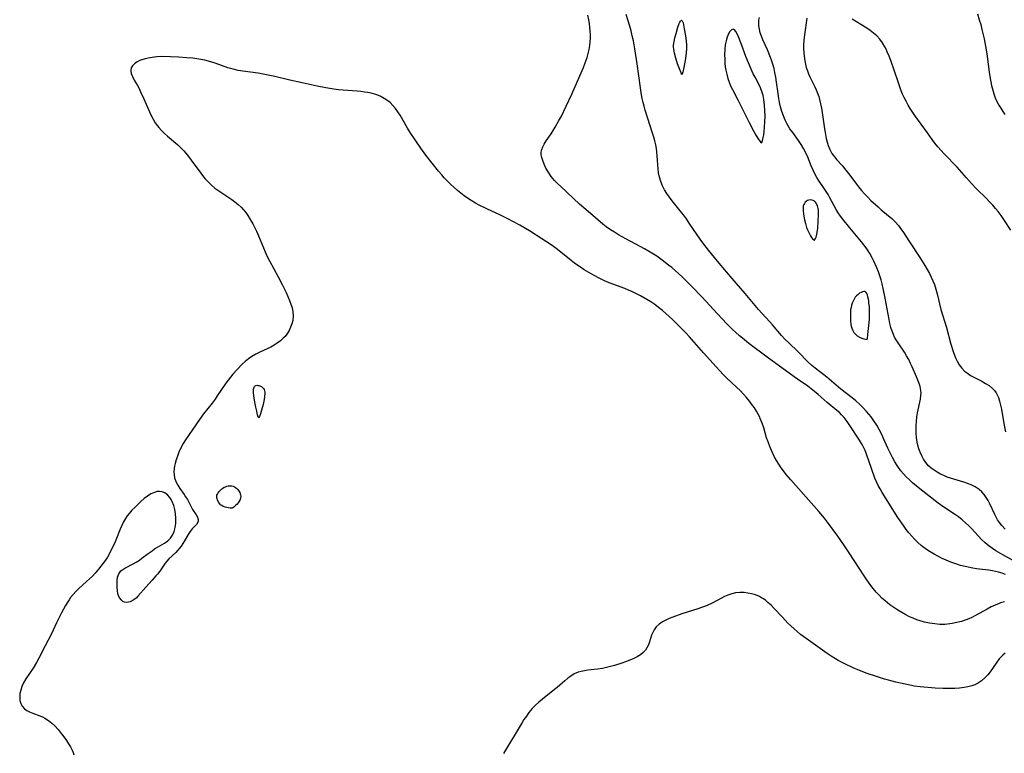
# Model space of a CAD drawing. Header units: inches. Extents: x 1073367 to 1082519, y 1569854 to 1574957.
# Tile 501 of 565: x 1080928 to 1081300, y 1572576 to 1572853. Entities that reach past the tile are written whole.
import ezdxf

# ---------------------------------------------------------------- set-up
doc = ezdxf.new("R2010")
doc.units = ezdxf.units.IN
doc.header["$MEASUREMENT"] = 0
doc.layers.add('CGG_CurvaNivelLidar_v1', color=7, linetype='Continuous', lineweight=30, true_color=0x008008)

msp = doc.modelspace()

# ---------------------------------------------------------------- linework, layer by layer
at = {"layer": 'CGG_CurvaNivelLidar_v1'}
for points in [[(1081309.3482, 1572645.6933, 73), (1081299.8154, 1572650.9026, 73), (1081297.1992, 1572652.4331, 73), (1081295.8972, 1572653.2973, 73), (1081294.6458, 1572654.2294, 73), (1081293.192, 1572655.4639, 73), (1081291.8143, 1572656.7862, 73), (1081287.9251, 1572660.9509, 73), (1081286.9348, 1572661.9383, 73), (1081285.8703, 1572662.9322, 73), (1081284.4834, 1572664.1255, 73), (1081283.0457, 1572665.2579, 73), (1081281.562, 1572666.3283, 73), (1081277.5294, 1572668.9919, 73), (1081275.3841, 1572670.5124, 73), (1081268.4452, 1572675.9196, 73), (1081267.0401, 1572677.0326, 73), (1081265.667, 1572678.1791, 73), (1081264.3434, 1572679.3749, 73), (1081263.2603, 1572680.4526, 73), (1081262.2302, 1572681.5781, 73), (1081261.257, 1572682.7509, 73), (1081260.3473, 1572683.973, 73), (1081259.8476, 1572684.7111, 73), (1081258.9809, 1572686.1096, 73), (1081258.0556, 1572687.7823, 73), (1081257.1964, 1572689.4976, 73), (1081256.3865, 1572691.2416, 73), (1081254.7358, 1572694.9595, 73), (1081254.0305, 1572696.467, 73), (1081253.0888, 1572698.3187, 73), (1081252.1335, 1572699.98, 73), (1081251.1017, 1572701.5819, 73), (1081250.0004, 1572703.1201, 73), (1081249.1558, 1572704.1878, 73), (1081248.2705, 1572705.1979, 73), (1081246.9794, 1572706.5665, 73), (1081245.6284, 1572707.8962, 73), (1081244.2161, 1572709.1758, 73), (1081242.8089, 1572710.3456, 73), (1081238.5984, 1572713.6585, 73), (1081233.2244, 1572718.1175, 73), (1081228.816, 1572721.5836, 73), (1081227.5924, 1572722.6151, 73), (1081226.1536, 1572723.939, 73), (1081222.5603, 1572727.5798, 73), (1081218.7356, 1572731.2031, 73), (1081217.4838, 1572732.4471, 73), (1081216.1263, 1572733.9161, 73), (1081212.7787, 1572737.9069, 73), (1081211.7852, 1572739.0214, 73), (1081208.7152, 1572742.3164, 73), (1081207.4013, 1572743.7892, 73), (1081202.3968, 1572749.793, 73), (1081197.5053, 1572755.4158, 73), (1081195.3436, 1572757.9845, 73), (1081191.9844, 1572762.063, 73), (1081188.5749, 1572766.2519, 73), (1081186.4382, 1572768.9686, 73), (1081185.4095, 1572770.357, 73), (1081184.3001, 1572771.9348, 73), (1081181.2753, 1572776.4423, 73), (1081180.1705, 1572778.0259, 73), (1081179.0312, 1572779.5787, 73), (1081177.8522, 1572781.0927, 73), (1081174.7657, 1572784.8597, 73), (1081173.7489, 1572786.1991, 73), (1081172.8013, 1572787.5724, 73), (1081171.9141, 1572789.0486, 73), (1081171.1407, 1572790.5708, 73), (1081170.4969, 1572792.1364, 73), (1081170.0074, 1572793.7459, 73), (1081169.6924, 1572795.3842, 73), (1081169.5091, 1572796.9888, 73), (1081169.1815, 1572801.9066, 73), (1081169.0293, 1572803.3627, 73), (1081168.8443, 1572804.6322, 73), (1081168.5742, 1572806.0695, 73), (1081168.2474, 1572807.4991, 73), (1081167.8698, 1572808.9195, 73), (1081167.4221, 1572810.4183, 73), (1081164.5839, 1572819.1851, 73), (1081164.1766, 1572820.6393, 73), (1081163.812, 1572822.1072, 73), (1081163.4874, 1572823.587, 73), (1081163.231, 1572824.9095, 73), (1081162.7927, 1572827.5733, 73), (1081161.5644, 1572836.6444, 73), (1081160.6792, 1572842.3007, 73), (1081160.1208, 1572845.3828, 73), (1081159.7231, 1572847.2463, 73), (1081159.2777, 1572849.0991, 73), (1081158.7881, 1572850.9408, 73), (1081158.0992, 1572853.2711, 73), (1081157.399, 1572855.3964, 73)], [(1081290.1912, 1572855.5325, 72.5), (1081290.924, 1572853.3271, 72.5), (1081291.4488, 1572851.5273, 72.5), (1081291.9295, 1572849.6977, 72.5), (1081292.7618, 1572846.1398, 72.5), (1081293.3178, 1572843.4162, 72.5), (1081293.7704, 1572840.4579, 72.5), (1081294.6777, 1572833.5332, 72.5), (1081294.9333, 1572831.9178, 72.5), (1081295.5785, 1572828.5103, 72.5), (1081295.9992, 1572826.7327, 72.5), (1081296.4207, 1572825.2867, 72.5), (1081296.9228, 1572823.8722, 72.5), (1081297.6789, 1572822.1655, 72.5), (1081298.3114, 1572820.9894, 72.5), (1081299.0082, 1572819.8435, 72.5), (1081299.7864, 1572818.6757, 72.5), (1081300.6063, 1572817.5278, 72.5)], [(1081300.7739, 1572643.513, 73.5), (1081299.5764, 1572643.9569, 73.5), (1081298.191, 1572644.3879, 73.5), (1081297.0572, 1572644.6705, 73.5), (1081295.9106, 1572644.8977, 73.5), (1081294.416, 1572645.1209, 73.5), (1081289.8869, 1572645.6562, 73.5), (1081288.4783, 1572645.8862, 73.5), (1081285.6274, 1572646.4847, 73.5), (1081283.8112, 1572646.9465, 73.5), (1081282.0163, 1572647.4877, 73.5), (1081280.197, 1572648.1494, 73.5), (1081278.4047, 1572648.8942, 73.5), (1081276.8278, 1572649.6082, 73.5), (1081275.2737, 1572650.3723, 73.5), (1081273.8001, 1572651.1663, 73.5), (1081272.3609, 1572652.0163, 73.5), (1081270.9629, 1572652.926, 73.5), (1081269.6158, 1572653.9037, 73.5), (1081268.936, 1572654.446, 73.5), (1081267.6919, 1572655.5432, 73.5), (1081266.5088, 1572656.7118, 73.5), (1081265.3799, 1572657.9401, 73.5), (1081264.3022, 1572659.2204, 73.5), (1081263.2479, 1572660.5808, 73.5), (1081262.2346, 1572661.9784, 73.5), (1081260.1357, 1572665.0884, 73.5), (1081254.1613, 1572674.576, 73.5), (1081253.3894, 1572675.8851, 73.5), (1081252.6733, 1572677.2195, 73.5), (1081252.0513, 1572678.5451, 73.5), (1081251.4847, 1572679.8995, 73.5), (1081250.103, 1572683.62, 73.5), (1081248.2731, 1572688.962, 73.5), (1081247.7079, 1572690.3821, 73.5), (1081246.8726, 1572692.1644, 73.5), (1081246.4182, 1572693.0131, 73.5), (1081245.6675, 1572694.2762, 73.5), (1081241.9866, 1572699.88, 73.5), (1081240.9388, 1572701.3976, 73.5), (1081239.806, 1572702.8481, 73.5), (1081238.8799, 1572703.8725, 73.5), (1081238.0131, 1572704.7235, 73.5), (1081237.0692, 1572705.5671, 73.5), (1081233.3996, 1572708.5553, 73.5), (1081229.9626, 1572711.6321, 73.5), (1081228.0202, 1572713.2655, 73.5), (1081226.0815, 1572714.6941, 73.5), (1081222.2084, 1572717.3496, 73.5), (1081220.9304, 1572718.2676, 73.5), (1081210.748, 1572725.7466, 73.5), (1081203.7816, 1572730.9436, 73.5), (1081201.387, 1572732.8422, 73.5), (1081200.222, 1572733.8291, 73.5), (1081198.7273, 1572735.1842, 73.5), (1081197.6408, 1572736.2306, 73.5), (1081195.5174, 1572738.3818, 73.5), (1081191.9663, 1572742.1457, 73.5), (1081186.0359, 1572748.5382, 73.5), (1081182.3744, 1572752.3108, 73.5), (1081178.4048, 1572756.2091, 73.5), (1081175.9102, 1572758.4966, 73.5), (1081174.6273, 1572759.5979, 73.5), (1081173.4358, 1572760.5699, 73.5), (1081170.9905, 1572762.4333, 73.5), (1081168.9557, 1572763.8657, 73.5), (1081167.1034, 1572765.0681, 73.5), (1081164.3299, 1572766.7193, 73.5), (1081162.7399, 1572767.6012, 73.5), (1081157.2585, 1572770.4593, 73.5), (1081154.4524, 1572772.0346, 73.5), (1081152.9459, 1572772.9601, 73.5), (1081151.4716, 1572773.9353, 73.5), (1081149.9105, 1572775.0567, 73.5), (1081148.6028, 1572776.0605, 73.5), (1081145.8112, 1572778.3622, 73.5), (1081142.1051, 1572781.5566, 73.5), (1081139.8039, 1572783.6046, 73.5), (1081132.6885, 1572790.2531, 73.5), (1081131.5042, 1572791.3954, 73.5), (1081130.3749, 1572792.5576, 73.5), (1081129.0778, 1572794.0769, 73.5), (1081127.9115, 1572795.7795, 73.5), (1081127.0986, 1572797.2324, 73.5), (1081126.4097, 1572798.6884, 73.5), (1081125.8441, 1572800.1141, 73.5), (1081125.5036, 1572801.1822, 73.5), (1081125.2936, 1572802.2216, 73.5), (1081125.27, 1572803.2418, 73.5), (1081125.4752, 1572804.2536, 73.5), (1081125.8733, 1572805.2649, 73.5), (1081126.4143, 1572806.2855, 73.5), (1081127.1989, 1572807.5463, 73.5), (1081129, 1572810.2463, 73.5), (1081130.5698, 1572812.7148, 73.5), (1081131.9969, 1572815.2003, 73.5), (1081132.7766, 1572816.6771, 73.5), (1081134.7079, 1572820.6177, 73.5), (1081136.8083, 1572825.1398, 73.5), (1081139.9464, 1572832.1268, 73.5), (1081141.2644, 1572835.2414, 73.5), (1081141.9676, 1572837.0435, 73.5), (1081142.6539, 1572839.0255, 73.5), (1081143.0845, 1572840.5345, 73.5), (1081143.4309, 1572842.0584, 73.5), (1081143.6848, 1572843.5951, 73.5), (1081143.8258, 1572844.9685, 73.5), (1081143.8943, 1572846.3474, 73.5), (1081143.8979, 1572847.7288, 73.5), (1081143.8435, 1572849.0776, 73.5), (1081143.7283, 1572850.4798, 73.5), (1081143.5523, 1572851.8752, 73.5), (1081143.3116, 1572853.2603, 73.5), (1081142.8813, 1572855.1383, 73.5)], [(1081300.66, 1572660.677, 72.5), (1081299.4467, 1572661.9782, 72.5), (1081298.5169, 1572663.1696, 72.5), (1081297.8355, 1572664.2051, 72.5), (1081297.2736, 1572665.1934, 72.5), (1081296.7594, 1572666.2093, 72.5), (1081294.9146, 1572670.2353, 72.5), (1081294.2601, 1572671.4873, 72.5), (1081293.5299, 1572672.6803, 72.5), (1081292.7329, 1572673.759, 72.5), (1081291.8427, 1572674.7491, 72.5), (1081290.8556, 1572675.6348, 72.5), (1081289.4069, 1572676.6227, 72.5), (1081287.8193, 1572677.4269, 72.5), (1081286.4943, 1572677.9484, 72.5), (1081285.1227, 1572678.4011, 72.5), (1081280.0806, 1572679.8855, 72.5), (1081278.7392, 1572680.3577, 72.5), (1081277.4594, 1572680.8904, 72.5), (1081276.2178, 1572681.4874, 72.5), (1081274.9801, 1572682.1652, 72.5), (1081273.8021, 1572682.9111, 72.5), (1081272.7021, 1572683.7375, 72.5), (1081271.7027, 1572684.6606, 72.5), (1081270.7076, 1572685.8423, 72.5), (1081269.8732, 1572687.0859, 72.5), (1081269.1532, 1572688.4173, 72.5), (1081268.5923, 1572689.7148, 72.5), (1081268.1222, 1572691.0629, 72.5), (1081267.7341, 1572692.4491, 72.5), (1081267.486, 1572693.5573, 72.5), (1081267.2089, 1572695.322, 72.5), (1081267.076, 1572696.8384, 72.5), (1081267.0245, 1572698.3632, 72.5), (1081267.0445, 1572699.8879, 72.5), (1081267.1307, 1572701.4041, 72.5), (1081267.3185, 1572703.1544, 72.5), (1081267.5663, 1572704.6387, 72.5), (1081268.6869, 1572709.8807, 72.5), (1081268.8755, 1572711.2178, 72.5), (1081268.9155, 1572712.1499, 72.5), (1081268.8625, 1572713.0698, 72.5), (1081268.5485, 1572714.6049, 72.5), (1081268.1579, 1572715.7751, 72.5), (1081267.1614, 1572718.2729, 72.5), (1081265.5163, 1572722.0871, 72.5), (1081264.9648, 1572723.3083, 72.5), (1081264.2393, 1572724.7852, 72.5), (1081263.4525, 1572726.2337, 72.5), (1081262.6021, 1572727.6411, 72.5), (1081260.2161, 1572731.1281, 72.5), (1081259.4647, 1572732.2939, 72.5), (1081258.9162, 1572733.2552, 72.5), (1081258.447, 1572734.2344, 72.5), (1081257.9475, 1572735.521, 72.5), (1081257.5036, 1572736.9426, 72.5), (1081257.1285, 1572738.4059, 72.5), (1081256.805, 1572739.9009, 72.5), (1081255.3454, 1572748.0868, 72.5), (1081254.5958, 1572751.7203, 72.5), (1081254.1908, 1572753.4099, 72.5), (1081253.7673, 1572754.9662, 72.5), (1081253.294, 1572756.5036, 72.5), (1081252.7658, 1572758.0179, 72.5), (1081252.1667, 1572759.5361, 72.5), (1081251.0344, 1572762.0618, 72.5), (1081250.4196, 1572763.2926, 72.5), (1081249.5367, 1572764.8922, 72.5), (1081248.8436, 1572765.9912, 72.5), (1081248.1017, 1572767.0603, 72.5), (1081246.3792, 1572769.3097, 72.5), (1081242.0354, 1572774.6573, 72.5), (1081239.3075, 1572777.9106, 72.5), (1081238.4232, 1572779.097, 72.5), (1081237.5987, 1572780.3375, 72.5), (1081236.8291, 1572781.6205, 72.5), (1081234.4511, 1572786.0477, 72.5), (1081233.758, 1572787.2911, 72.5), (1081233.0762, 1572788.4316, 72.5), (1081232.3271, 1572789.5563, 72.5), (1081230.0923, 1572792.7128, 72.5), (1081229.4647, 1572793.6945, 72.5), (1081228.8133, 1572794.8529, 72.5), (1081228.0644, 1572796.4253, 72.5), (1081227.3848, 1572798.0485, 72.5), (1081226.0703, 1572801.3497, 72.5), (1081225.3237, 1572803.0457, 72.5), (1081224.4973, 1572804.6581, 72.5), (1081223.5769, 1572806.2187, 72.5), (1081222.5718, 1572807.7209, 72.5), (1081220.3659, 1572810.641, 72.5), (1081219.3052, 1572812.12, 72.5), (1081218.6119, 1572813.228, 72.5), (1081218.1433, 1572814.089, 72.5), (1081217.5311, 1572815.3783, 72.5), (1081216.8667, 1572817.0145, 72.5), (1081216.289, 1572818.6996, 72.5), (1081215.7981, 1572820.4254, 72.5), (1081215.4359, 1572821.9892, 72.5), (1081215.1337, 1572823.5737, 72.5), (1081214.8306, 1572825.5142, 72.5), (1081214.2797, 1572829.7921, 72.5), (1081214.0089, 1572831.5894, 72.5), (1081213.676, 1572833.3738, 72.5), (1081213.3103, 1572834.9692, 72.5), (1081212.8786, 1572836.5433, 72.5), (1081212.3762, 1572838.0903, 72.5), (1081212.0076, 1572839.0861, 72.5), (1081210.8095, 1572841.9469, 72.5), (1081209.0752, 1572845.7989, 72.5), (1081208.5599, 1572847.1151, 72.5), (1081208.1309, 1572848.4383, 72.5), (1081207.8053, 1572849.7621, 72.5), (1081207.6055, 1572851.0797, 72.5), (1081207.5544, 1572852.1374, 72.5), (1081207.6176, 1572853.18, 72.5), (1081207.7922, 1572854.1452, 72.5)], [(1081225.686, 1572853.966, 72.5), (1081224.7936, 1572847.6205, 72.5), (1081224.5896, 1572845.6827, 72.5), (1081224.4862, 1572843.7428, 72.5), (1081224.492, 1572842.3484, 72.5), (1081224.5634, 1572840.9594, 72.5), (1081224.6959, 1572839.5794, 72.5), (1081224.9474, 1572837.8619, 72.5), (1081225.2043, 1572836.5737, 72.5), (1081225.5226, 1572835.3058, 72.5), (1081225.9085, 1572834.0629, 72.5), (1081226.3516, 1572832.8862, 72.5), (1081226.8535, 1572831.7359, 72.5), (1081228.6959, 1572828.0299, 72.5), (1081229.2622, 1572826.8073, 72.5), (1081229.7761, 1572825.5609, 72.5), (1081230.193, 1572824.3735, 72.5), (1081230.5516, 1572823.1634, 72.5), (1081230.9453, 1572821.5387, 72.5), (1081231.2641, 1572819.8904, 72.5), (1081231.5118, 1572818.3256, 72.5), (1081232.3822, 1572812.1134, 72.5), (1081232.5952, 1572810.7436, 72.5), (1081233.0074, 1572808.4738, 72.5), (1081233.2142, 1572807.5684, 72.5), (1081233.7356, 1572805.8462, 72.5), (1081234.4214, 1572804.2117, 72.5), (1081235.2294, 1572802.766, 72.5), (1081236.1802, 1572801.4338, 72.5), (1081237.0838, 1572800.3896, 72.5), (1081239.0115, 1572798.2653, 72.5), (1081239.9815, 1572797.1167, 72.5), (1081241.9524, 1572794.5974, 72.5), (1081244.4762, 1572791.1335, 72.5), (1081245.2689, 1572790.0959, 72.5), (1081246.3718, 1572788.7666, 72.5), (1081247.5337, 1572787.4782, 72.5), (1081248.7427, 1572786.2264, 72.5), (1081249.9692, 1572785.0249, 72.5), (1081252.6232, 1572782.566, 72.5), (1081253.8543, 1572781.4821, 72.5), (1081257.8476, 1572778.1365, 72.5), (1081259.1578, 1572776.8581, 72.5), (1081260.367, 1572775.4783, 72.5), (1081261.1878, 1572774.4014, 72.5), (1081261.9676, 1572773.2845, 72.5), (1081264.56, 1572769.3013, 72.5), (1081268.4516, 1572763.475, 72.5), (1081270.3702, 1572760.3875, 72.5), (1081271.2534, 1572758.8601, 72.5), (1081272.0913, 1572757.322, 72.5), (1081272.7768, 1572755.9668, 72.5), (1081273.4008, 1572754.5979, 72.5), (1081273.9424, 1572753.2089, 72.5), (1081274.4802, 1572751.4737, 72.5), (1081274.9408, 1572749.7184, 72.5), (1081276.4186, 1572743.682, 72.5), (1081278.482, 1572736.9527, 72.5), (1081280.1648, 1572730.6534, 72.5), (1081281.0243, 1572727.8068, 72.5), (1081281.5128, 1572726.4297, 72.5), (1081281.9857, 1572725.2661, 72.5), (1081282.521, 1572724.1488, 72.5), (1081283.3225, 1572722.8051, 72.5), (1081284.2576, 1572721.5729, 72.5), (1081285.3293, 1572720.473, 72.5), (1081286.4206, 1572719.6037, 72.5), (1081287.5999, 1572718.8353, 72.5), (1081288.8382, 1572718.1413, 72.5), (1081291.867, 1572716.6059, 72.5), (1081293.2788, 1572715.8091, 72.5), (1081294.6065, 1572714.9314, 72.5), (1081295.8106, 1572713.952, 72.5), (1081296.6521, 1572713.0744, 72.5), (1081297.3006, 1572712.1743, 72.5), (1081297.5478, 1572711.7492, 72.5), (1081298.1468, 1572710.4515, 72.5), (1081298.6182, 1572709.0534, 72.5), (1081298.9955, 1572707.5788, 72.5), (1081299.3067, 1572706.047, 72.5), (1081300.1991, 1572700.5783, 72.5), (1081300.7731, 1572697.4353, 72.5)], [(1081302.8385, 1572773.7425, 72.5), (1081300.1969, 1572777.7474, 72.5), (1081299.1287, 1572779.2772, 72.5), (1081298.0095, 1572780.7717, 72.5), (1081297.0147, 1572781.9993, 72.5), (1081296.02, 1572783.1497, 72.5), (1081294.7766, 1572784.5059, 72.5), (1081293.5007, 1572785.8346, 72.5), (1081289.9067, 1572789.4421, 72.5), (1081288.0137, 1572791.3899, 72.5), (1081286.0241, 1572793.5738, 72.5), (1081282.5011, 1572797.5302, 72.5), (1081277.6361, 1572802.6132, 72.5), (1081276.4592, 1572803.8977, 72.5), (1081275.2944, 1572805.2611, 72.5), (1081274.1714, 1572806.6616, 72.5), (1081273.0809, 1572808.09, 72.5), (1081271.3083, 1572810.5163, 72.5), (1081266.5685, 1572817.1301, 72.5), (1081264.8388, 1572819.7227, 72.5), (1081263.9997, 1572821.096, 72.5), (1081263.2152, 1572822.4961, 72.5), (1081262.5001, 1572823.9293, 72.5), (1081261.9431, 1572825.2035, 72.5), (1081261.4272, 1572826.4994, 72.5), (1081260.1921, 1572829.8635, 72.5), (1081257.4294, 1572837.9391, 72.5), (1081256.8047, 1572839.6137, 72.5), (1081256.1328, 1572841.2494, 72.5), (1081255.7149, 1572842.1673, 72.5), (1081255.2625, 1572843.0613, 72.5), (1081254.3546, 1572844.5662, 72.5), (1081253.3071, 1572845.9683, 72.5), (1081252.1187, 1572847.251, 72.5), (1081250.9482, 1572848.2767, 72.5), (1081249.6911, 1572849.2248, 72.5), (1081248.3752, 1572850.1265, 72.5), (1081246.1526, 1572851.5619, 72.5), (1081242.882, 1572853.5879, 72.5)], [(1081300.502, 1572633.1467, 74), (1081298.9438, 1572632.7184, 74), (1081298.4672, 1572632.5583, 74), (1081296.9199, 1572631.9458, 74), (1081295.3955, 1572631.2288, 74), (1081293.8883, 1572630.4398, 74), (1081289.5103, 1572627.9815, 74), (1081288.0386, 1572627.2363, 74), (1081286.983, 1572626.7669, 74), (1081285.9093, 1572626.3429, 74), (1081284.1824, 1572625.7603, 74), (1081282.4262, 1572625.2845, 74), (1081280.6481, 1572624.9226, 74), (1081278.8539, 1572624.6915, 74), (1081277.939, 1572624.6322, 74), (1081276.0047, 1572624.633, 74), (1081274.0689, 1572624.781, 74), (1081272.1409, 1572625.0603, 74), (1081270.2307, 1572625.4683, 74), (1081268.6082, 1572625.9272, 74), (1081267.242, 1572626.3957, 74), (1081265.8951, 1572626.9258, 74), (1081264.5682, 1572627.5107, 74), (1081263.1807, 1572628.1903, 74), (1081261.6005, 1572629.0596, 74), (1081260.0592, 1572630.0007, 74), (1081258.5562, 1572631.0029, 74), (1081257.1389, 1572632.0304, 74), (1081255.2731, 1572633.5369, 74), (1081254.1219, 1572634.5661, 74), (1081253.017, 1572635.6419, 74), (1081251.9662, 1572636.7693, 74), (1081250.7328, 1572638.2585, 74), (1081249.5698, 1572639.8126, 74), (1081247.6473, 1572642.5983, 74), (1081245.5011, 1572645.8691, 74), (1081241.7269, 1572651.7374, 74), (1081239.7214, 1572654.7099, 74), (1081237.4282, 1572657.9574, 74), (1081233.5262, 1572663.2627, 74), (1081232.3587, 1572664.747, 74), (1081230.2532, 1572667.2678, 74), (1081219.6433, 1572679.2685, 74), (1081217.9107, 1572681.3386, 74), (1081217.2436, 1572682.1829, 74), (1081216.0517, 1572683.8048, 74), (1081215.1094, 1572685.2206, 74), (1081214.2295, 1572686.6738, 74), (1081213.4152, 1572688.1631, 74), (1081212.4852, 1572690.0903, 74), (1081211.7208, 1572691.8838, 74), (1081211.0345, 1572693.7071, 74), (1081210.5275, 1572695.2309, 74), (1081209.3999, 1572698.9296, 74), (1081208.8013, 1572700.7524, 74), (1081208.115, 1572702.53, 74), (1081207.896, 1572703.0246, 74), (1081207.4805, 1572703.8784, 74), (1081206.7217, 1572705.2315, 74), (1081205.8805, 1572706.5413, 74), (1081204.975, 1572707.8164, 74), (1081204.0195, 1572709.063, 74), (1081202.899, 1572710.4325, 74), (1081201.7295, 1572711.7656, 74), (1081200.5065, 1572713.0533, 74), (1081199.2607, 1572714.2638, 74), (1081195.2267, 1572718.0431, 74), (1081194.1424, 1572719.1096, 74), (1081192.7659, 1572720.5372, 74), (1081191.417, 1572721.9952, 74), (1081186.6219, 1572727.3139, 74), (1081181.3583, 1572733.4112, 74), (1081179.9416, 1572734.9784, 74), (1081178.3772, 1572736.6153, 74), (1081177.2452, 1572737.7459, 74), (1081174.9337, 1572739.9562, 74), (1081172.4036, 1572742.2556, 74), (1081171.1091, 1572743.3662, 74), (1081169.6294, 1572744.5599, 74), (1081168.2258, 1572745.6017, 74), (1081166.7149, 1572746.6239, 74), (1081165.1648, 1572747.5874, 74), (1081162.855, 1572748.9001, 74), (1081161.3626, 1572749.6803, 74), (1081159.8488, 1572750.4171, 74), (1081158.3125, 1572751.1049, 74), (1081156.9126, 1572751.6774, 74), (1081151.0051, 1572753.886, 74), (1081149.2666, 1572754.6002, 74), (1081146.8928, 1572755.7191, 74), (1081144.2053, 1572757.1753, 74), (1081141.4982, 1572758.808, 74), (1081140.1302, 1572759.6974, 74), (1081138.7868, 1572760.6234, 74), (1081137.8588, 1572761.2991, 74), (1081135.9598, 1572762.7685, 74), (1081131.4736, 1572766.385, 74), (1081129.8886, 1572767.5708, 74), (1081128.268, 1572768.7091, 74), (1081125.486, 1572770.5307, 74), (1081120.8299, 1572773.4579, 74), (1081117.2124, 1572775.5953, 74), (1081114.8572, 1572776.8909, 74), (1081112.9678, 1572777.8841, 74), (1081109.8782, 1572779.4229, 74), (1081104.673, 1572781.8168, 74), (1081101.7938, 1572783.2174, 74), (1081100.389, 1572783.9755, 74), (1081098.7601, 1572784.9543, 74), (1081097.4474, 1572785.8321, 74), (1081096.1674, 1572786.7596, 74), (1081094.9168, 1572787.73, 74), (1081093.6944, 1572788.7388, 74), (1081092.3192, 1572789.9463, 74), (1081090.9799, 1572791.1964, 74), (1081089.827, 1572792.3344, 74), (1081088.6195, 1572793.5972, 74), (1081087.6804, 1572794.6399, 74), (1081086.4425, 1572796.0925, 74), (1081084.0497, 1572799.0778, 74), (1081081.7316, 1572802.1104, 74), (1081079.7598, 1572804.8368, 74), (1081077.629, 1572807.9062, 74), (1081075.7813, 1572810.7146, 74), (1081074.7958, 1572812.3032, 74), (1081071.9579, 1572817.2049, 74), (1081071.1091, 1572818.5272, 74), (1081070.1997, 1572819.7844, 74), (1081069.2185, 1572820.9574, 74), (1081068.1501, 1572822.0215, 74), (1081067.3282, 1572822.6933, 74), (1081065.8941, 1572823.6212, 74), (1081064.3461, 1572824.3903, 74), (1081062.7098, 1572825.0201, 74), (1081061.004, 1572825.5186, 74), (1081059.7683, 1572825.7926, 74), (1081058.5103, 1572826.0103, 74), (1081057.132, 1572826.1925, 74), (1081055.7387, 1572826.3342, 74), (1081048.663, 1572826.8901, 74), (1081046.9027, 1572827.0929, 74), (1081043.8075, 1572827.5487, 74), (1081040.5464, 1572828.1683, 74), (1081034.8581, 1572829.5071, 74), (1081030.2791, 1572830.5191, 74), (1081024.5416, 1572831.8414, 74), (1081020.8355, 1572832.6387, 74), (1081018.2576, 1572833.0987, 74), (1081012.52, 1572833.8813, 74), (1081010.7385, 1572834.1804, 74), (1081008.797, 1572834.6155, 74), (1081006.8498, 1572835.2066, 74), (1081002.0306, 1572836.9242, 74), (1081000.7551, 1572837.3273, 74), (1080999.4628, 1572837.6898, 74), (1080998.1545, 1572838.0072, 74), (1080996.6373, 1572838.3115, 74), (1080995.1038, 1572838.5612, 74), (1080993.5576, 1572838.7659, 74), (1080991.3324, 1572838.9956, 74), (1080988.2062, 1572839.2188, 74), (1080985.1404, 1572839.3432, 74), (1080981.695, 1572839.3903, 74), (1080979.9163, 1572839.303, 74), (1080978.1776, 1572839.1109, 74), (1080976.6433, 1572838.8438, 74), (1080975.1843, 1572838.4875, 74), (1080973.769, 1572838.0115, 74), (1080972.5343, 1572837.4325, 74), (1080971.4969, 1572836.7341, 74), (1080970.7184, 1572835.9033, 74), (1080970.3247, 1572835.1341, 74), (1080970.1464, 1572834.2986, 74), (1080970.1405, 1572833.8544, 74), (1080970.2649, 1572833.0759, 74), (1080970.7345, 1572831.834, 74), (1080971.4267, 1572830.5577, 74), (1080972.6445, 1572828.4968, 74), (1080973.2425, 1572827.3419, 74), (1080973.8475, 1572826.0821, 74), (1080975.038, 1572823.4274, 74), (1080977.1321, 1572818.5788, 74), (1080977.8101, 1572817.1479, 74), (1080978.5461, 1572815.7554, 74), (1080979.3653, 1572814.4193, 74), (1080979.7497, 1572813.8669, 74), (1080980.7102, 1572812.6389, 74), (1080981.7527, 1572811.4723, 74), (1080982.8598, 1572810.3589, 74), (1080984.0177, 1572809.2932, 74), (1080987.8757, 1572806.0154, 74), (1080988.6746, 1572805.2875, 74), (1080989.4475, 1572804.5328, 74), (1080990.21, 1572803.7232, 74), (1080990.9411, 1572802.8829, 74), (1080991.9679, 1572801.6028, 74), (1080992.9542, 1572800.2845, 74), (1080996.5759, 1572795.272, 74), (1080997.6179, 1572793.9431, 74), (1080998.2616, 1572793.1776, 74), (1080999.2395, 1572792.1134, 74), (1081000.5444, 1572790.8579, 74), (1081001.9247, 1572789.686, 74), (1081003.3693, 1572788.5953, 74), (1081008.2672, 1572785.3316, 74), (1081009.5013, 1572784.4432, 74), (1081010.6868, 1572783.4959, 74), (1081011.7961, 1572782.4725, 74), (1081012.7078, 1572781.48, 74), (1081013.5531, 1572780.4221, 74), (1081014.3438, 1572779.3112, 74), (1081015.3126, 1572777.7909, 74), (1081016.215, 1572776.2126, 74), (1081017.0571, 1572774.5869, 74), (1081017.6358, 1572773.3714, 74), (1081018.4, 1572771.6312, 74), (1081020.275, 1572767.0306, 74), (1081020.9253, 1572765.5035, 74), (1081021.6918, 1572763.8392, 74), (1081022.5197, 1572762.2044, 74), (1081025.8951, 1572756.1218, 74), (1081027.3979, 1572753.2573, 74), (1081028.8377, 1572750.1608, 74), (1081030.0968, 1572747.1664, 74), (1081030.6472, 1572745.6988, 74), (1081031.0899, 1572744.334, 74), (1081031.3964, 1572742.9732, 74), (1081031.5075, 1572741.2945, 74), (1081031.34, 1572739.618, 74), (1081031.0226, 1572738.3063, 74), (1081030.5631, 1572737.0284, 74), (1081029.9783, 1572735.7969, 74), (1081029.0844, 1572734.356, 74), (1081028.4758, 1572733.587, 74), (1081027.7917, 1572732.8714, 74), (1081026.6712, 1572731.8958, 74), (1081025.4485, 1572730.9964, 74), (1081024.289, 1572730.2474, 74), (1081023.0788, 1572729.5553, 74), (1081021.7233, 1572728.8726, 74), (1081018.9578, 1572727.5903, 74), (1081017.4206, 1572726.8315, 74), (1081015.943, 1572725.9981, 74), (1081014.5943, 1572725.0915, 74), (1081013.338, 1572724.095, 74), (1081012.1828, 1572723.0208, 74), (1081008.7529, 1572719.2731, 74), (1081007.8422, 1572718.1861, 74), (1081006.9565, 1572717.0478, 74), (1081006.0945, 1572715.8677, 74), (1081002.8319, 1572711.0356, 74), (1081001.967, 1572709.807, 74), (1081000.8445, 1572708.3172, 74), (1080997.6671, 1572704.2845, 74), (1080996.117, 1572702.155, 74), (1080990.7916, 1572694.3887, 74), (1080989.9846, 1572693.091, 74), (1080988.9223, 1572691.1327, 74), (1080988.2829, 1572689.7365, 74), (1080987.7274, 1572688.3206, 74), (1080987.2544, 1572686.8969, 74), (1080986.8679, 1572685.4772, 74), (1080986.6597, 1572684.5143, 74), (1080986.5098, 1572683.5593, 74), (1080986.4239, 1572682.3465, 74), (1080986.475, 1572681.1582, 74), (1080986.6845, 1572680.006, 74), (1080987.1816, 1572678.6368, 74), (1080987.88, 1572677.3215, 74), (1080988.7055, 1572676.0415, 74), (1080990.26, 1572673.8076, 74), (1080990.8358, 1572672.925, 74), (1080991.5007, 1572671.8105, 74), (1080993.4719, 1572668.1362, 74), (1080994.8033, 1572666.1142, 74), (1080995.3307, 1572665.2157, 74), (1080995.636, 1572664.2767, 74), (1080995.6497, 1572663.9986, 74), (1080995.5996, 1572663.6392, 74), (1080995.466, 1572663.2613, 74), (1080994.9356, 1572662.4487, 74), (1080993.3446, 1572660.7401, 74), (1080992.5149, 1572659.7368, 74), (1080991.8093, 1572658.6355, 74), (1080990.4524, 1572656.1777, 74), (1080989.8479, 1572655.1932, 74), (1080989.178, 1572654.2301, 74), (1080988.5831, 1572653.4716, 74), (1080987.9164, 1572652.6938, 74), (1080987.0904, 1572651.8222, 74), (1080984.5146, 1572649.3678, 74), (1080983.7107, 1572648.5133, 74), (1080983.094, 1572647.7221, 74), (1080981.0436, 1572644.755, 74), (1080980.2383, 1572643.6836, 74), (1080979.6266, 1572642.9368, 74), (1080978.2261, 1572641.3346, 74), (1080975.7986, 1572638.6461, 74), (1080972.9542, 1572635.3647, 74), (1080972.0951, 1572634.5216, 74), (1080971.0189, 1572633.7277, 74), (1080969.9001, 1572633.1861, 74), (1080969.2142, 1572632.9987, 74), (1080968.5424, 1572632.9357, 74), (1080967.7722, 1572633.0402, 74), (1080967.0732, 1572633.3429, 74), (1080966.4425, 1572633.871, 74), (1080965.9263, 1572634.5754, 74), (1080965.5216, 1572635.4193, 74), (1080965.2254, 1572636.3605, 74), (1080965.0338, 1572637.364, 74), (1080964.9277, 1572638.701, 74), (1080964.9179, 1572640.0406, 74), (1080964.9615, 1572641.2982, 74), (1080965.1345, 1572642.4963, 74), (1080965.6022, 1572643.7544, 74), (1080966.3764, 1572644.8233, 74), (1080967.0794, 1572645.4106, 74), (1080967.8972, 1572645.9201, 74), (1080970.9995, 1572647.5625, 74), (1080972.1378, 1572648.1984, 74), (1080973.3599, 1572648.9463, 74), (1080974.3506, 1572649.6407, 74), (1080976.7357, 1572651.4604, 74), (1080978.1777, 1572652.5096, 74), (1080979.1478, 1572653.1505, 74), (1080980.2377, 1572653.8114, 74), (1080982.9236, 1572655.3698, 74), (1080984.1241, 1572656.215, 74), (1080985.1407, 1572657.2023, 74), (1080985.9247, 1572658.4039, 74), (1080986.4915, 1572659.7765, 74), (1080986.8797, 1572661.2703, 74), (1080987.1142, 1572662.8429, 74), (1080987.1916, 1572664.0307, 74), (1080987.1898, 1572664.8496, 74), (1080987.0642, 1572666.4889, 74), (1080986.7883, 1572668.1056, 74), (1080986.3641, 1572669.6609, 74), (1080985.7809, 1572671.1098, 74), (1080985.3339, 1572671.9296, 74), (1080984.8237, 1572672.6782, 74), (1080983.9752, 1572673.6193, 74), (1080983.0195, 1572674.3414, 74), (1080981.9687, 1572674.7911, 74), (1080981.0193, 1572674.9219, 74), (1080980.0315, 1572674.8415, 74), (1080979.028, 1572674.5717, 74), (1080977.7292, 1572673.9718, 74), (1080976.4847, 1572673.1817, 74), (1080975.2203, 1572672.2045, 74), (1080973.9722, 1572671.1163, 74), (1080971.6177, 1572668.886, 74), (1080970.5339, 1572667.7718, 74), (1080969.513, 1572666.6009, 74), (1080968.8116, 1572665.6808, 74), (1080968.1669, 1572664.7206, 74), (1080967.4177, 1572663.4237, 74), (1080966.7495, 1572662.0759, 74), (1080966.1522, 1572660.7021, 74), (1080964.7298, 1572657.1002, 74), (1080964.18, 1572655.8776, 74), (1080961.9442, 1572651.1784, 74), (1080961.3365, 1572650.0667, 74), (1080960.5537, 1572648.8819, 74), (1080959.6889, 1572647.7353, 74), (1080957.9614, 1572645.5655, 74), (1080956.5924, 1572643.9513, 74), (1080955.583, 1572642.8845, 74), (1080954.5256, 1572641.8453, 74), (1080953.4345, 1572640.8289, 74), (1080950.2934, 1572638.0129, 74), (1080949.323, 1572637.0612, 74), (1080948.3142, 1572635.9404, 74), (1080947.3785, 1572634.7512, 74), (1080946.813, 1572633.9505, 74), (1080946.2744, 1572633.1278, 74), (1080945.4608, 1572631.7778, 74), (1080943.9514, 1572628.9923, 74), (1080942.0286, 1572625.1521, 74), (1080940.162, 1572621.1065, 74), (1080937.7304, 1572616.4806, 74), (1080935.3501, 1572611.8441, 74), (1080934.464, 1572610.2094, 74), (1080933.212, 1572608.0829, 74), (1080930.4042, 1572604.0041, 74), (1080929.5626, 1572602.5692, 74), (1080928.9373, 1572601.16, 74), (1080928.5044, 1572599.7961, 74), (1080928.2278, 1572598.434, 74), (1080928.1179, 1572597.102, 74), (1080928.1965, 1572595.8311, 74), (1080928.5035, 1572594.6458, 74), (1080929.0586, 1572593.6307, 74), (1080929.9743, 1572592.6803, 74), (1080930.8634, 1572592.0763, 74), (1080931.8684, 1572591.5653, 74), (1080933.1097, 1572591.059, 74), (1080935.7478, 1572590.0632, 74), (1080936.7225, 1572589.6309, 74), (1080937.6787, 1572589.1353, 74), (1080939.0032, 1572588.2923, 74), (1080940.2567, 1572587.3138, 74), (1080941.4323, 1572586.2197, 74), (1080942.6731, 1572584.853, 74), (1080943.8283, 1572583.4018, 74), (1080944.8234, 1572582.0418, 74), (1080945.7695, 1572580.671, 74), (1080946.5581, 1572579.4689, 74), (1080947.2805, 1572578.2774, 74), (1080947.905, 1572577.0978, 74), (1080948.2884, 1572576.2156, 74), (1080948.573, 1572575.3397, 74)], [(1081300.6615, 1572613.6858, 74.5), (1081299.7916, 1572612.9612, 74.5), (1081299.4644, 1572612.6506, 74.5), (1081298.4943, 1572611.5824, 74.5), (1081297.5945, 1572610.3949, 74.5), (1081295.9074, 1572607.8978, 74.5), (1081295.0324, 1572606.6662, 74.5), (1081294.0854, 1572605.4968, 74.5), (1081293.0529, 1572604.4137, 74.5), (1081291.7106, 1572603.2738, 74.5), (1081290.2428, 1572602.3192, 74.5), (1081289.1704, 1572601.7905, 74.5), (1081288.0475, 1572601.3631, 74.5), (1081286.6363, 1572600.9762, 74.5), (1081285.1758, 1572600.7037, 74.5), (1081283.4338, 1572600.4963, 74.5), (1081281.6551, 1572600.3799, 74.5), (1081280.1201, 1572600.3378, 74.5), (1081277.1571, 1572600.3638, 74.5), (1081274.2658, 1572600.4859, 74.5), (1081272.7928, 1572600.5799, 74.5), (1081269.9562, 1572600.8308, 74.5), (1081268.5951, 1572600.9906, 74.5), (1081266.395, 1572601.3105, 74.5), (1081262.8398, 1572601.9613, 74.5), (1081259.3145, 1572602.7515, 74.5), (1081256.5611, 1572603.4824, 74.5), (1081255.0407, 1572603.9276, 74.5), (1081252.0198, 1572604.877, 74.5), (1081248.5469, 1572606.059, 74.5), (1081245.6854, 1572607.1566, 74.5), (1081243.2076, 1572608.2072, 74.5), (1081240.139, 1572609.6471, 74.5), (1081237.5594, 1572611.0156, 74.5), (1081236.4992, 1572611.6348, 74.5), (1081234.9634, 1572612.6003, 74.5), (1081233.4583, 1572613.6141, 74.5), (1081224.6285, 1572619.8652, 74.5), (1081223.3501, 1572620.8499, 74.5), (1081222.1024, 1572621.8762, 74.5), (1081220.886, 1572622.9412, 74.5), (1081219.7029, 1572624.0436, 74.5), (1081218.5845, 1572625.1477, 74.5), (1081216.4659, 1572627.3258, 74.5), (1081213.2884, 1572630.7134, 74.5), (1081212.1681, 1572631.8665, 74.5), (1081211.0098, 1572632.9466, 74.5), (1081210.1909, 1572633.6181, 74.5), (1081209.343, 1572634.235, 74.5), (1081208.5679, 1572634.7316, 74.5), (1081207.7685, 1572635.173, 74.5), (1081206.3087, 1572635.7961, 74.5), (1081204.7879, 1572636.2409, 74.5), (1081203.4051, 1572636.4973, 74.5), (1081202.0055, 1572636.6388, 74.5), (1081200.4018, 1572636.6663, 74.5), (1081198.8072, 1572636.5195, 74.5), (1081197.3345, 1572636.1936, 74.5), (1081195.887, 1572635.7044, 74.5), (1081194.638, 1572635.1632, 74.5), (1081193.402, 1572634.5501, 74.5), (1081189.8782, 1572632.692, 74.5), (1081187.992, 1572631.8074, 74.5), (1081186.2805, 1572631.1214, 74.5), (1081184.5341, 1572630.5075, 74.5), (1081178.4991, 1572628.5757, 74.5), (1081175.0244, 1572627.3392, 74.5), (1081173.707, 1572626.8255, 74.5), (1081172.4449, 1572626.2724, 74.5), (1081171.0995, 1572625.5558, 74.5), (1081169.8868, 1572624.7173, 74.5), (1081168.7807, 1572623.6532, 74.5), (1081167.9607, 1572622.5097, 74.5), (1081167.4604, 1572621.5639, 74.5), (1081167.0457, 1572620.5742, 74.5), (1081166.2266, 1572618.0813, 74.5), (1081165.7924, 1572616.8662, 74.5), (1081165.2459, 1572615.7187, 74.5), (1081164.7255, 1572614.9313, 74.5), (1081163.8461, 1572613.9703, 74.5), (1081162.8012, 1572613.1245, 74.5), (1081161.6255, 1572612.3767, 74.5), (1081160.3469, 1572611.7147, 74.5), (1081159.3683, 1572611.282, 74.5), (1081157.1024, 1572610.4116, 74.5), (1081155.8212, 1572609.9678, 74.5), (1081153.0516, 1572609.1004, 74.5), (1081151.5131, 1572608.6631, 74.5), (1081149.9685, 1572608.2728, 74.5), (1081148.4166, 1572607.9567, 74.5), (1081146.5648, 1572607.6971, 74.5), (1081142.8934, 1572607.3032, 74.5), (1081141.6335, 1572607.1177, 74.5), (1081140.4069, 1572606.8618, 74.5), (1081139.2232, 1572606.5004, 74.5), (1081137.8032, 1572605.8577, 74.5), (1081136.4513, 1572605.0388, 74.5), (1081135.3239, 1572604.2219, 74.5), (1081134.2236, 1572603.3337, 74.5), (1081131.2735, 1572600.7824, 74.5), (1081130.2841, 1572599.9656, 74.5), (1081125.7571, 1572596.3723, 74.5), (1081124.4144, 1572595.2412, 74.5), (1081123.1263, 1572594.0614, 74.5), (1081121.9205, 1572592.8087, 74.5), (1081121.2786, 1572592.0524, 74.5), (1081120.663, 1572591.2704, 74.5), (1081119.6954, 1572589.9537, 74.5), (1081118.7701, 1572588.5926, 74.5), (1081118.0631, 1572587.4798, 74.5), (1081111.0799, 1572575.792, 74.5)]]:
    msp.add_polyline3d(points, dxfattribs=at)
for points in [[(1081178.5, 1572832.5283, 72.5), (1081178.1463, 1572833.2792, 72.5), (1081177.558, 1572834.7559, 72.5), (1081176.859, 1572836.6914, 72.5), (1081176.1811, 1572838.788, 72.5), (1081175.66, 1572840.7477, 72.5), (1081175.5126, 1572841.5121, 72.5), (1081175.4121, 1572842.2418, 72.5), (1081175.3544, 1572842.9722, 72.5), (1081175.3504, 1572843.7029, 72.5), (1081175.4054, 1572844.4137, 72.5), (1081175.508, 1572845.1241, 72.5), (1081175.8082, 1572846.5419, 72.5), (1081176.2529, 1572848.204, 72.5), (1081176.9931, 1572850.5663, 72.5), (1081177.4968, 1572851.9167, 72.5), (1081177.7451, 1572852.4613, 72.5), (1081177.9607, 1572852.8352, 72.5), (1081178.2096, 1572853.0998, 72.5), (1081178.342, 1572853.1368, 72.5), (1081178.4821, 1572853.0688, 72.5), (1081178.6136, 1572852.8989, 72.5), (1081178.7271, 1572852.67, 72.5), (1081178.9128, 1572852.1331, 72.5), (1081179.085, 1572851.4663, 72.5), (1081179.4005, 1572849.8853, 72.5), (1081179.8156, 1572847.2111, 72.5), (1081180.0388, 1572845.355, 72.5), (1081180.1669, 1572843.7358, 72.5), (1081180.203, 1572842.4344, 72.5), (1081180.1301, 1572840.8486, 72.5), (1081179.8402, 1572838.6744, 72.5), (1081179.2035, 1572835.3326, 72.5), (1081178.8032, 1572833.5742, 72.5), (1081178.5851, 1572832.7453, 72.5)], [(1081208.5, 1572806.769, 73), (1081208.6697, 1572806.9784, 73), (1081208.9353, 1572807.666, 73), (1081209.2321, 1572808.7652, 73), (1081209.4244, 1572809.761, 73), (1081209.5884, 1572810.9086, 73), (1081209.7679, 1572812.7492, 73), (1081209.8843, 1572814.7457, 73), (1081209.9313, 1572816.8473, 73), (1081209.8952, 1572818.9801, 73), (1081209.7606, 1572821.0696, 73), (1081209.4921, 1572823.1766, 73), (1081209.1831, 1572824.706, 73), (1081208.7306, 1572826.2235, 73), (1081208.1888, 1572827.6243, 73), (1081207.5628, 1572828.9631, 73), (1081206.1285, 1572831.5712, 73), (1081205.4669, 1572832.9065, 73), (1081203.6028, 1572837.0592, 73), (1081202.6311, 1572839.5053, 73), (1081200.9907, 1572844.0347, 73), (1081199.8736, 1572846.909, 73), (1081199.3804, 1572847.9946, 73), (1081198.8832, 1572848.8791, 73), (1081198.3744, 1572849.4952, 73), (1081197.8463, 1572849.7592, 73), (1081197.2396, 1572849.5669, 73), (1081196.6329, 1572848.9486, 73), (1081196.0606, 1572848.0031, 73), (1081195.5605, 1572846.8045, 73), (1081195.1671, 1572845.4079, 73), (1081194.8878, 1572843.8669, 73), (1081194.7142, 1572842.113, 73), (1081194.646, 1572840.2846, 73), (1081194.6751, 1572838.2228, 73), (1081194.7582, 1572836.9035, 73), (1081194.8955, 1572835.5852, 73), (1081195.0906, 1572834.2755, 73), (1081195.4097, 1572832.7157, 73), (1081195.8238, 1572831.1913, 73), (1081196.3301, 1572829.7249, 73), (1081196.9133, 1572828.3083, 73), (1081197.5529, 1572826.9455, 73), (1081199.61, 1572823.0587, 73), (1081203.9341, 1572814.4696, 73), (1081205.5584, 1572811.329, 73), (1081206.4795, 1572809.6931, 73), (1081207.2994, 1572808.3584, 73), (1081207.9023, 1572807.4721, 73), (1081208.3207, 1572806.9273, 73)], [(1081228.5, 1572769.9093, 73), (1081228.5925, 1572769.9757, 73), (1081228.7617, 1572770.2118, 73), (1081228.9767, 1572770.5973, 73), (1081229.2023, 1572771.1144, 73), (1081229.3771, 1572771.6422, 73), (1081229.6485, 1572772.8806, 73), (1081229.8365, 1572774.4801, 73), (1081230.0187, 1572776.9808, 73), (1081230.1271, 1572779.87, 73), (1081230.0768, 1572781.2804, 73), (1081229.9926, 1572781.9611, 73), (1081229.8805, 1572782.5045, 73), (1081229.7268, 1572783.0232, 73), (1081229.5279, 1572783.5091, 73), (1081229.2942, 1572783.9292, 73), (1081229.0141, 1572784.3016, 73), (1081228.6163, 1572784.6718, 73), (1081228.1629, 1572784.9478, 73), (1081227.6273, 1572785.1282, 73), (1081227.0687, 1572785.1881, 73), (1081226.5132, 1572785.1241, 73), (1081226.016, 1572784.9465, 73), (1081225.5542, 1572784.6731, 73), (1081225.1403, 1572784.3219, 73), (1081224.7906, 1572783.9044, 73), (1081224.5264, 1572783.4259, 73), (1081224.3668, 1572782.8989, 73), (1081224.2906, 1572782.3284, 73), (1081224.2773, 1572781.7262, 73), (1081224.3107, 1572781.1014, 73), (1081224.4697, 1572779.8089, 73), (1081224.8507, 1572777.7256, 73), (1081225.158, 1572776.3383, 73), (1081225.6262, 1572774.7745, 73), (1081225.9462, 1572773.9282, 73), (1081226.3147, 1572773.0883, 73), (1081226.7115, 1572772.3089, 73), (1081227.1268, 1572771.5989, 73), (1081227.5387, 1572770.9861, 73), (1081227.9003, 1572770.5187, 73), (1081228.2031, 1572770.1739, 73)], [(1081248.5, 1572732.424, 73), (1081248.5511, 1572732.4997, 73), (1081248.6447, 1572732.9353, 73), (1081248.9639, 1572735.4003, 73), (1081249.1862, 1572737.6432, 73), (1081249.364, 1572739.9367, 73), (1081249.4206, 1572740.9866, 73), (1081249.4503, 1572742.804, 73), (1081249.3691, 1572744.6738, 73), (1081249.2075, 1572746.3279, 73), (1081249.0991, 1572747.1229, 73), (1081248.8144, 1572748.5963, 73), (1081248.6266, 1572749.2423, 73), (1081248.3967, 1572749.7972, 73), (1081248.112, 1572750.2294, 73), (1081247.7562, 1572750.4978, 73), (1081247.3059, 1572750.569, 73), (1081246.7892, 1572750.4669, 73), (1081246.2317, 1572750.2312, 73), (1081245.6559, 1572749.8896, 73), (1081245.0831, 1572749.4606, 73), (1081244.5348, 1572748.9541, 73), (1081244.0273, 1572748.3633, 73), (1081243.5858, 1572747.6898, 73), (1081243.2097, 1572746.9548, 73), (1081242.891, 1572746.1754, 73), (1081242.6264, 1572745.364, 73), (1081242.4177, 1572744.5297, 73), (1081242.2715, 1572743.6785, 73), (1081242.1966, 1572742.8652, 73), (1081242.1705, 1572742.0452, 73), (1081242.2552, 1572739.5818, 73), (1081242.3742, 1572738.1092, 73), (1081242.4814, 1572737.3904, 73), (1081242.706, 1572736.6236, 73), (1081243.0632, 1572735.8499, 73), (1081243.5408, 1572735.1058, 73), (1081244.1261, 1572734.4266, 73), (1081244.8044, 1572733.8453, 73), (1081245.64, 1572733.336, 73), (1081246.4893, 1572732.9606, 73), (1081247.2755, 1572732.6987, 73), (1081247.9228, 1572732.532, 73)], [(1081018.5, 1572702.8066, 74), (1081018.4477, 1572702.8563, 74), (1081018.3085, 1572703.1844, 74), (1081018.0762, 1572703.9431, 74), (1081017.7354, 1572705.3058, 74), (1081017.3996, 1572706.8417, 74), (1081016.8105, 1572710.0633, 74), (1081016.6335, 1572711.2395, 74), (1081016.5183, 1572712.2789, 74), (1081016.4899, 1572713.1631, 74), (1081016.5201, 1572713.5759, 74), (1081016.5942, 1572713.975, 74), (1081016.7147, 1572714.3319, 74), (1081016.8852, 1572714.6326, 74), (1081017.1123, 1572714.8593, 74), (1081017.406, 1572714.9991, 74), (1081017.7487, 1572715.0596, 74), (1081018.1234, 1572715.0559, 74), (1081018.515, 1572714.9984, 74), (1081018.8675, 1572714.9059, 74), (1081019.2123, 1572714.7736, 74), (1081019.5386, 1572714.597, 74), (1081019.8372, 1572714.3714, 74), (1081020.102, 1572714.1028, 74), (1081020.3276, 1572713.7972, 74), (1081020.5064, 1572713.4584, 74), (1081020.6589, 1572712.9828, 74), (1081020.7407, 1572712.4708, 74), (1081020.768, 1572711.9336, 74), (1081020.7004, 1572710.8057, 74), (1081020.5253, 1572709.6404, 74), (1081020.1613, 1572707.8488, 74), (1081019.5953, 1572705.6557, 74), (1081019.168, 1572704.2497, 74), (1081018.8274, 1572703.3208, 74), (1081018.5734, 1572702.8452, 74)], [(1081008.5, 1572668.5439, 74), (1081007.6531, 1572668.6247, 74), (1081006.4361, 1572668.8315, 74), (1081005.7623, 1572669.0055, 74), (1081005.1027, 1572669.239, 74), (1081004.5018, 1572669.5427, 74), (1081004.0138, 1572669.9068, 74), (1081003.6338, 1572670.3151, 74), (1081003.3612, 1572670.7389, 74), (1081002.9459, 1572671.6374, 74), (1081002.7977, 1572672.0995, 74), (1081002.6994, 1572672.5613, 74), (1081002.6642, 1572673.0171, 74), (1081002.7104, 1572673.4608, 74), (1081002.8624, 1572673.9097, 74), (1081003.1003, 1572674.3409, 74), (1081003.4011, 1572674.7558, 74), (1081003.7486, 1572675.1541, 74), (1081004.5444, 1572675.8882, 74), (1081004.9827, 1572676.2114, 74), (1081005.4467, 1572676.4919, 74), (1081005.9182, 1572676.7114, 74), (1081006.4063, 1572676.8826, 74), (1081006.9031, 1572677.0065, 74), (1081007.4015, 1572677.0799, 74), (1081007.8945, 1572677.0942, 74), (1081008.3748, 1572677.0357, 74), (1081008.8533, 1572676.8848, 74), (1081009.3103, 1572676.6573, 74), (1081009.745, 1572676.3705, 74), (1081010.1542, 1572676.0362, 74), (1081010.5318, 1572675.6614, 74), (1081010.8436, 1572675.2854, 74), (1081011.119, 1572674.8849, 74), (1081011.3529, 1572674.4653, 74), (1081011.5363, 1572674.0299, 74), (1081011.6551, 1572673.5809, 74), (1081011.6961, 1572673.0694, 74), (1081011.6286, 1572672.519, 74), (1081011.4318, 1572671.9082, 74), (1081011.1232, 1572671.275, 74), (1081010.7214, 1572670.6572, 74), (1081010.311, 1572670.1528, 74), (1081009.8778, 1572669.6977, 74), (1081009.0723, 1572668.9772, 74)]]:
    msp.add_polyline3d(points, close=True, dxfattribs=at)

doc.saveas('drawing.dxf')
